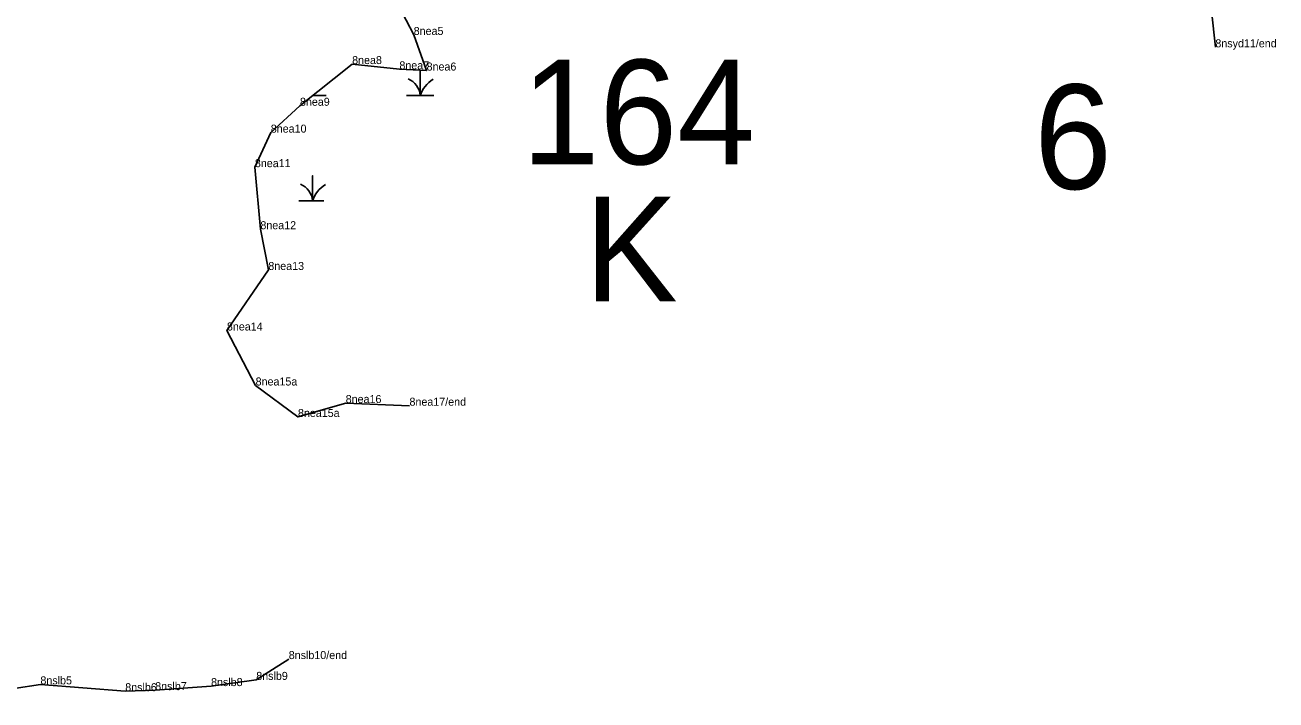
# Model space of a CAD drawing. Extents: x 2072529 to 2268796, y 436423 to 470397.
# Drawn here: x 2183882 to 2184663, y 452187 to 452608 of the extents above; entities that cross this region are included whole.
import ezdxf

# ---------------------------------------------------------------- set-up
doc = ezdxf.new("R2010")
doc.units = 0
for name, color, linetype in [('Default', 7, 'Continuous'), ('Exist Environmental Wetland Boundary', 7, 'Continuous'), ('Exist Environmental Wetland Boundary Cogo Comment', 7, 'Continuous'), ('Exist Environmental Wetland Boundary Cogo Point CELL', 7, 'Continuous'), ('Exist Hydro Jurisdictional Stream or Body of Water NEU Mitigable', 7, 'Continuous'), ('Exist Hydro Jurisdictional Stream or Body of Water NEU Mitigable Cogo Comment', 7, 'Continuous'), ('Exist Hydro Swamp or Marsh', 7, 'Continuous')]:
    doc.layers.add(name, color=color, linetype=linetype)

msp = doc.modelspace()

# ---------------------------------------------------------------- linework, layer by layer
at = {"layer": 'Exist Environmental Wetland Boundary'}
msp.add_lwpolyline([(2184091.73, 452688.49), (2184084.71, 452666.29), (2184095.48, 452643.67), (2184115.48, 452620.5), (2184124.88, 452602.09), (2184132.94, 452579.86), (2184115.96, 452580.62), (2184086.43, 452583.9), (2184053.85, 452557.85), (2184035.62, 452541.08), (2184025.68, 452519.51), (2184029.13, 452480.73), (2184034.09, 452455.28), (2184008.21, 452417.46), (2184026.15, 452383.11), (2184052.59, 452363.43), (2184082.41, 452372.14), (2184122.26, 452370.47)], dxfattribs=at)
at = {"layer": 'Exist Environmental Wetland Boundary Cogo Point CELL'}
for p, q in [((2184124.88, 452602.09), (2184124.88, 452602.09)), ((2184625.62, 452594.37), (2184625.62, 452594.37)), ((2184086.43, 452583.9), (2184086.43, 452583.9)), ((2184115.96, 452580.62), (2184115.96, 452580.62)), ((2184132.94, 452579.86), (2184132.94, 452579.86)), ((2184053.85, 452557.85), (2184053.85, 452557.85)), ((2184035.62, 452541.08), (2184035.62, 452541.08)), ((2184025.68, 452519.51), (2184025.68, 452519.51)), ((2184029.13, 452480.73), (2184029.13, 452480.73)), ((2184034.09, 452455.28), (2184034.09, 452455.28)), ((2184008.21, 452417.46), (2184008.21, 452417.46)), ((2184026.15, 452383.11), (2184026.15, 452383.11)), ((2184082.41, 452372.14), (2184082.41, 452372.14)), ((2184122.26, 452370.47), (2184122.26, 452370.47)), ((2184052.59, 452363.43), (2184052.59, 452363.43)), ((2184046.84, 452212.2), (2184046.84, 452212.2)), ((2184026.54, 452199.2), (2184026.54, 452199.2)), ((2183891.73, 452196.38), (2183891.73, 452196.38)), ((2183944.71, 452192.12), (2183944.71, 452192.12)), ((2183963.41, 452192.79), (2183963.41, 452192.79)), ((2183998.3, 452195.32), (2183998.3, 452195.32))]:
    msp.add_line(p, q, dxfattribs=at)
at = {"layer": 'Exist Hydro Jurisdictional Stream or Body of Water NEU Mitigable'}
for points in [[(2184427.35, 452865.2), (2184448.52, 452842.85), (2184462.89, 452832.78), (2184495.09, 452801.36), (2184532.22, 452777.48), (2184547.75, 452769.42), (2184572.37, 452746.08), (2184601.45, 452719.81), (2184611.63, 452682.9), (2184620.69, 452640.03), (2184625.62, 452594.37)], [(2184046.84, 452212.2), (2184026.54, 452199.2), (2183998.3, 452195.32), (2183963.41, 452192.79), (2183944.71, 452192.12), (2183891.73, 452196.38), (2183858.58, 452191.4), (2183825.56, 452193.23), (2183780.21, 452191.14), (2183741.57, 452186.64)]]:
    msp.add_lwpolyline(points, dxfattribs=at)
at = {"layer": 'Exist Hydro Swamp or Marsh'}
for points in [[(2184120.34, 452564.19), (2184128.94, 452564.19), (2184128.94, 452579.97), (2184128.94, 452564.19), (2184137.54, 452564.19)], [(2184061.77, 452564.19), (2184070.29, 452564.19)], [(2184053.09, 452498.39), (2184061.69, 452498.39), (2184061.69, 452514.17), (2184061.69, 452498.39), (2184068.79, 452498.39)]]:
    msp.add_lwpolyline(points, dxfattribs=at)
for centre, radius, start, end in [((2184116.67, 452563.3), 12.3, 4.14034, 67.53497), ((2184147.18, 452558.13), 19.22, 122.12745, 161.62219), ((2184049.42, 452497.5), 12.3, 4.14034, 67.53497), ((2184079.93, 452492.33), 19.22, 122.12745, 161.62219)]:
    msp.add_arc(centre, radius, start, end, dxfattribs=at)

# ---------------------------------------------------------------- texts
at = {"layer": 'Default'}
for s, p in [('164', (2184192.3, 452521.29)), ('6', (2184512.41, 452505.83)), ('K', (2184231.54, 452435.66))]:
    msp.add_text(s, height=65.34, dxfattribs=at).set_placement(p)
at = {"layer": 'Exist Environmental Wetland Boundary Cogo Comment'}
for s, p in [('8nea5', (2184124.88, 452602.09)), ('8nea8', (2184086.43, 452583.9)), ('8nea7', (2184115.96, 452580.62)), ('8nea6', (2184132.94, 452579.86)), ('8nea9', (2184053.85, 452557.85)), ('8nea10', (2184035.62, 452541.08)), ('8nea11', (2184025.68, 452519.51)), ('8nea12', (2184029.13, 452480.73)), ('8nea13', (2184034.09, 452455.28)), ('8nea14', (2184008.21, 452417.46)), ('8nea15a', (2184026.15, 452383.11)), ('8nea16', (2184082.41, 452372.14)), ('8nea15a', (2184052.59, 452363.43)), ('8nea17/end', (2184122.26, 452370.47))]:
    msp.add_text(s, height=5, dxfattribs=at).set_placement(p)
at = {"layer": 'Exist Hydro Jurisdictional Stream or Body of Water NEU Mitigable Cogo Comment'}
for s, p in [('8nsyd11/end', (2184625.62, 452594.37)), ('8nslb10/end', (2184046.84, 452212.2)), ('8nslb9', (2184026.54, 452199.2)), ('8nslb5', (2183891.73, 452196.38)), ('8nslb6', (2183944.71, 452192.12)), ('8nslb7', (2183963.41, 452192.79)), ('8nslb8', (2183998.3, 452195.32))]:
    msp.add_text(s, height=5, dxfattribs=at).set_placement(p)

doc.saveas('drawing.dxf')
